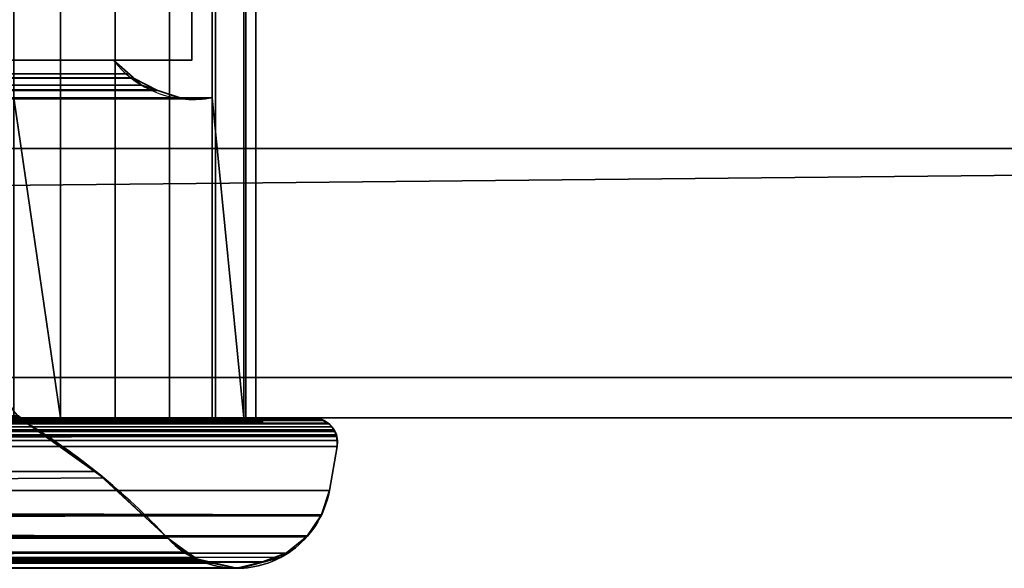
# Model space of a CAD drawing. Header units: millimetres. Extents: x -322 to 8072, y -96 to 57.
# Tile 289 of 292: x 7878 to 7926, y -47 to -20. Entities that reach past the tile are written whole.
import ezdxf

# ---------------------------------------------------------------- set-up
doc = ezdxf.new("R2010")
doc.units = ezdxf.units.MM
doc.layers.add('151', color=7, linetype='Continuous', true_color=0xffffff)

# ---------------------------------------------------------------- blocks, each defined once
blk = doc.blocks.new('UG_SURFACE_016')
at = {"layer": '151', "color": 252, "linetype": 'Continuous', "lineweight": 35}
for points in [[(8059, 0, 2017), (6941, 0, 2017), (6941, -26, 2017), (8059, -26, 2017)], [(7877.221, -15.8, 1417), (7877.221, -23.5, 1417), (7879.511, -39.3, 1415.475), (7879.511, 0, 1415.475)], [(7879.511, 0, 1896.525), (7879.511, -39.3, 1896.525), (7877.221, -23.5, 1895), (7877.221, -15.8, 1895)], [(7879.511, 0, 1415.475), (7879.511, -39.3, 1415.475), (7882.213, -39.3, 1414.95), (7882.213, 0, 1414.95)], [(7882.213, 0, 1897.05), (7882.213, -39.3, 1897.05), (7879.511, -39.3, 1896.525), (7879.511, 0, 1896.525)], [(7882.213, 0, 1414.95), (7882.213, -39.3, 1414.95), (7884.908, -39.3, 1415.507), (7884.908, 0, 1415.507)], [(7884.908, 0, 1896.493), (7884.908, -39.3, 1896.493), (7882.213, -39.3, 1897.05), (7882.213, 0, 1897.05)], [(7884.908, 0, 1415.507), (7884.908, -39.3, 1415.507), (7887.18, -39.3, 1417.06), (7887.18, 0, 1417.06)], [(7887.18, 0, 1894.94), (7887.18, -39.3, 1894.94), (7884.908, -39.3, 1896.493), (7884.908, 0, 1896.493)], [(7888.58, 0, 1424.764), (7888.58, -39.3, 1424.764), (7887, -23.5, 1427.017), (7887, -15.8, 1427.017)], [(7887, -15.8, 1884.983), (7887, -23.5, 1884.983), (7888.58, -39.3, 1887.236), (7888.58, 0, 1887.236)], [(7887.18, 0, 1417.06), (7887.18, -39.3, 1417.06), (7888.678, -39.3, 1419.369), (7888.678, 0, 1419.369)], [(7888.678, 0, 1892.632), (7888.678, -39.3, 1892.632), (7887.18, -39.3, 1894.94), (7887.18, 0, 1894.94)], [(7889.17, 0, 1422.076), (7889.17, -39.3, 1422.076), (7888.58, -39.3, 1424.764), (7888.58, 0, 1424.764)], [(7888.58, 0, 1887.236), (7888.58, -39.3, 1887.236), (7889.17, -39.3, 1889.924), (7889.17, 0, 1889.924)], [(7888.678, 0, 1419.369), (7888.678, -39.3, 1419.369), (7889.17, -39.3, 1422.076), (7889.17, 0, 1422.076)], [(7889.17, 0, 1889.924), (7889.17, -39.3, 1889.924), (7888.678, -39.3, 1892.632), (7888.678, 0, 1892.632)], [(6941, -26), (6941, -2), (8059, -2), (8059, -26)], [(7887, -15.8, 1884.983), (7887, -15.8, 1427.017), (7887, -23.5, 1427.017), (7887, -23.5, 1884.983)], [(7114, -17.65, 1894), (7114, -21.65, 1894), (7886, -21.65, 1894), (7886, -17.65, 1894)], [(7886, -17.65, 1418), (7886, -21.65, 1418), (7114, -21.65, 1418), (7114, -17.65, 1418)], [(7886, -17.65, 1894), (7886, -21.65, 1894), (7886, -21.65, 1418), (7886, -17.65, 1418)], [(7886, -21.65, 1894), (7114, -21.65, 1894), (7117.871, -21.65, 1890.128), (7882.129, -21.65, 1890.128)], [(7500, -21.65, 1421.872), (7117.871, -21.65, 1421.872), (7114, -21.65, 1418), (7886, -21.65, 1418)], [(7117.871, -21.65, 1890.128), (7117.104, -22.293, 1890.896), (7882.895, -22.329, 1890.895)], [(7882.895, -22.329, 1890.895), (7882.129, -21.65, 1890.128), (7117.871, -21.65, 1890.128)], [(7500, -22.545, 1420.868), (7500, -21.65, 1421.872), (7882.129, -21.65, 1421.872)], [(7882.129, -21.65, 1421.872), (7883.099, -22.51, 1420.901), (7500, -22.545, 1420.868)], [(7886, -21.65, 1418), (7882.129, -21.65, 1421.872), (7500, -21.65, 1421.872)], [(7883.118, -22.528, 1420.882), (7883.099, -22.51, 1420.901), (7882.129, -21.65, 1890.128), (7882.895, -22.329, 1890.895)], [(7883.099, -22.51, 1420.901), (7882.129, -21.65, 1421.872), (7882.129, -21.65, 1890.128)], [(7882.129, -21.65, 1890.128), (7882.129, -21.65, 1421.872), (7886, -21.65, 1418), (7886, -21.65, 1894)], [(7883.511, -22.875, 1891.51), (7117.104, -22.293, 1890.896), (7116.868, -22.49, 1891.132)], [(7117.104, -22.293, 1890.896), (7883.511, -22.875, 1891.51), (7883.118, -22.528, 1891.118)], [(7883.118, -22.528, 1891.118), (7882.895, -22.329, 1890.895), (7117.104, -22.293, 1890.896)], [(7882.895, -22.329, 1890.895), (7883.118, -22.528, 1891.118), (7883.118, -22.528, 1420.882)], [(7116.868, -22.49, 1891.132), (7116.241, -23.015, 1891.759), (7884.207, -23.106, 1892.207)], [(7116.868, -22.49, 1891.132), (7884.207, -23.106, 1892.207), (7883.511, -22.875, 1891.51)], [(7500, -23.185, 1419.658), (7500, -22.859, 1420.516), (7883.099, -22.51, 1420.901)], [(7883.099, -22.51, 1420.901), (7883.118, -22.528, 1420.882), (7500, -23.185, 1419.658)], [(7500, -22.859, 1420.516), (7500, -22.545, 1420.868), (7883.099, -22.51, 1420.901)], [(7883.118, -22.528, 1420.882), (7883.511, -22.875, 1420.489), (7500, -23.185, 1419.658)], [(7884.316, -23.142, 1419.684), (7883.118, -22.528, 1891.118), (7883.511, -22.875, 1891.51)], [(7884.316, -23.142, 1419.684), (7883.511, -22.875, 1420.489), (7883.118, -22.528, 1891.118)], [(7883.511, -22.875, 1420.489), (7883.118, -22.528, 1420.882), (7883.118, -22.528, 1891.118)], [(7115.674, -23.133, 1892.326), (7114.446, -23.389, 1893.554), (7885.539, -23.547, 1893.539)], [(7115.794, -23.108, 1892.206), (7115.674, -23.133, 1892.326), (7885.539, -23.547, 1893.539)], [(7116.241, -23.015, 1891.759), (7115.794, -23.108, 1892.206), (7884.207, -23.106, 1892.207)], [(7884.331, -23.147, 1892.331), (7884.207, -23.106, 1892.207), (7115.794, -23.108, 1892.206)], [(7885.539, -23.547, 1893.539), (7884.331, -23.147, 1892.331), (7115.794, -23.108, 1892.206)], [(7883.511, -22.875, 1420.489), (7884.316, -23.142, 1419.684), (7500, -23.185, 1419.658)], [(7500, -23.505, 1418.817), (7500, -23.185, 1419.658), (7884.316, -23.142, 1419.684)], [(7884.316, -23.142, 1419.684), (7884.331, -23.147, 1419.669), (7500, -23.505, 1418.817)], [(7884.331, -23.147, 1419.669), (7500, -23.503, 1418.332), (7500, -23.505, 1418.817)], [(7884.331, -23.147, 1419.669), (7885.579, -23.56, 1418.421), (7500, -23.503, 1418.332)], [(7884.331, -23.147, 1419.669), (7883.511, -22.875, 1891.51), (7884.207, -23.106, 1892.207)], [(7883.511, -22.875, 1891.51), (7884.331, -23.147, 1419.669), (7884.316, -23.142, 1419.684)], [(7884.207, -23.106, 1892.207), (7884.331, -23.147, 1892.331), (7884.331, -23.147, 1419.669)], [(7885.579, -23.56, 1418.421), (7884.331, -23.147, 1892.331), (7885.539, -23.547, 1893.539)], [(7885.579, -23.56, 1418.421), (7884.331, -23.147, 1419.669), (7884.331, -23.147, 1892.331)], [(7885.539, -23.547, 1893.539), (7114.446, -23.389, 1893.554), (7122.779, -23.5, 1895)], [(7122.779, -23.5, 1895), (7877.221, -23.5, 1895), (7885.539, -23.547, 1893.539)], [(7500, -23.503, 1418.332), (7885.669, -23.557, 1418.331), (7877.221, -23.5, 1417)], [(7885.579, -23.56, 1418.421), (7885.668, -23.557, 1418.332), (7885.669, -23.557, 1418.331), (7500, -23.503, 1418.332)], [(7885.669, -23.557, 1418.331), (7887, -23.5, 1417), (7877.221, -23.5, 1417)], [(7877.221, -23.5, 1895), (7885.579, -23.56, 1893.579), (7885.539, -23.547, 1893.539)], [(7877.221, -23.5, 1895), (7887, -23.5, 1895), (7885.668, -23.557, 1893.668)], [(7885.668, -23.557, 1893.668), (7885.579, -23.56, 1893.579), (7877.221, -23.5, 1895)], [(7877.221, -23.5, 1417), (7877.221, -39.3, 1417), (7879.511, -39.3, 1415.475)], [(7879.511, -39.3, 1896.525), (7877.221, -39.3, 1895), (7877.221, -23.5, 1895)], [(7877.221, -39.3, 1417), (7877.221, -23.5, 1417), (7887, -23.5, 1417), (7887, -39.5, 1417)], [(7887, -39.5, 1895), (7887, -23.5, 1895), (7877.221, -23.5, 1895), (7877.221, -39.3, 1895)], [(7885.539, -23.547, 1893.539), (7885.668, -23.557, 1418.332), (7885.579, -23.56, 1418.421)], [(7885.539, -23.547, 1893.539), (7885.579, -23.56, 1893.579), (7885.668, -23.557, 1418.332)], [(7885.579, -23.56, 1893.579), (7885.668, -23.557, 1893.668), (7885.668, -23.557, 1418.332)], [(7885.668, -23.557, 1418.332), (7885.668, -23.557, 1893.668), (7887, -23.5, 1884.983), (7887, -23.5, 1427.017)], [(7885.668, -23.557, 1893.668), (7887, -23.5, 1895), (7887, -23.5, 1884.983)], [(7887, -23.5, 1427.017), (7887, -23.5, 1417), (7885.669, -23.557, 1418.331), (7885.668, -23.557, 1418.332)], [(7888.58, -39.3, 1424.764), (7887, -39.3, 1427.017), (7887, -23.5, 1427.017)], [(7887, -23.5, 1884.983), (7887, -39.3, 1884.983), (7888.58, -39.3, 1887.236)], [(7887, -39.5, 1417), (7887, -23.5, 1417), (7887, -23.5, 1427.017), (7887, -39.3, 1427.017)], [(7887, -39.3, 1884.983), (7887, -23.5, 1884.983), (7887, -23.5, 1895), (7887, -39.5, 1895)], [(6928, -26, 2030), (6928, -39.3, 2030), (8072, -39.3, 2030), (8072, -26, 2030)], [(6928, -26, 2030), (8072, -26, 2030), (8059, -26, 2017), (6941, -26, 2017)], [(6941, -26), (8059, -26), (6928, -37.3)], [(8059, -26), (8072, -26), (8072, -37.3), (6928, -37.3)], [(6928, -37.3), (8072, -37.3), (8072, -39.3, 2), (6928, -39.3, 2)], [(7500, -39.3, 1412), (7108, -39.3, 1412), (6928, -39.3, 2), (8072, -39.3, 2)], [(7108, -39.3, 1900), (7892, -39.3, 1900), (8072, -39.3, 2030), (6928, -39.3, 2030)], [(7107.518, -39.418, 1900.482), (7892.364, -39.357, 1900.364), (7892, -39.3, 1900)], [(7892, -39.3, 1900), (7108, -39.3, 1900), (7107.518, -39.418, 1900.482)], [(7107.518, -39.418, 1900.482), (7892.478, -39.42, 1900.478), (7892.364, -39.357, 1900.364)], [(7110.5, -39.3, 1897.5), (7879.511, -39.3, 1896.525), (7882.213, -39.3, 1897.05)], [(7877.221, -39.3, 1895), (7879.511, -39.3, 1896.525), (7110.5, -39.3, 1897.5), (7117.787, -39.3, 1897.05)], [(7882.213, -39.3, 1897.05), (7889.5, -39.3, 1897.5), (7110.5, -39.3, 1897.5)], [(7117.787, -39.3, 1414.95), (7110.5, -39.3, 1414.5), (7889.5, -39.3, 1414.5)], [(7889.5, -39.5, 1414.5), (7889.5, -39.3, 1414.5), (7110.5, -39.3, 1414.5), (7110.5, -39.5, 1414.5)], [(7110.5, -39.3, 1897.5), (7889.5, -39.3, 1897.5), (7889.5, -39.5, 1897.5), (7110.5, -39.5, 1897.5)], [(7887, -39.5, 1417), (7113, -39.5, 1417), (7122.779, -39.3, 1417), (7877.221, -39.3, 1417)], [(7113, -39.5, 1895), (7887, -39.5, 1895), (7877.221, -39.3, 1895), (7122.779, -39.3, 1895)], [(7889.5, -39.3, 1414.5), (7120.489, -39.3, 1415.475), (7117.787, -39.3, 1414.95)], [(7122.779, -39.3, 1417), (7120.489, -39.3, 1415.475), (7889.5, -39.3, 1414.5), (7882.213, -39.3, 1414.95)], [(7877.436, -39.194, 1885.436), (7877.856, -39.556, 1885.856), (7122.144, -39.556, 1885.856), (7122.559, -39.198, 1885.441)], [(7882.213, -39.3, 1414.95), (7879.511, -39.3, 1415.475), (7122.779, -39.3, 1417)], [(7879.511, -39.3, 1415.475), (7877.221, -39.3, 1417), (7122.779, -39.3, 1417)], [(7500, -39.187, 1426.539), (7877.856, -39.556, 1426.144), (7877.486, -39.273, 1426.514)], [(7500, -39.187, 1426.539), (7500, -39.556, 1426.144), (7877.856, -39.556, 1426.144)], [(8072, -39.3, 2), (7892, -39.3, 1412), (7500, -39.3, 1412)], [(7500, -39.402, 1411.517), (7500, -39.3, 1412), (7892, -39.3, 1412)], [(7892, -39.3, 1412), (7892.364, -39.357, 1411.636), (7500, -39.402, 1411.517)], [(7892.364, -39.357, 1411.636), (7892.478, -39.42, 1411.522), (7500, -39.402, 1411.517)], [(7877.486, -39.273, 1426.514), (7877.856, -39.556, 1885.856), (7877.436, -39.194, 1885.436)], [(7877.486, -39.273, 1426.514), (7877.856, -39.556, 1426.144), (7877.856, -39.556, 1885.856)], [(7889.5, -39.3, 1414.5), (7884.908, -39.3, 1415.507), (7882.213, -39.3, 1414.95)], [(7882.213, -39.3, 1897.05), (7884.908, -39.3, 1896.493), (7889.5, -39.3, 1897.5)], [(7889.5, -39.3, 1897.5), (7884.908, -39.3, 1896.493), (7887.18, -39.3, 1894.94)], [(7887.18, -39.3, 1417.06), (7884.908, -39.3, 1415.507), (7889.5, -39.3, 1414.5)], [(7887, -39.5, 1895), (7887, -39.5, 1417), (7887, -39.3, 1427.017), (7887, -39.3, 1884.983)], [(7887, -39.3, 1427.017), (7888.58, -39.3, 1424.764), (7889.5, -39.3, 1897.5), (7889.17, -39.3, 1889.924)], [(7889.17, -39.3, 1889.924), (7888.58, -39.3, 1887.236), (7887, -39.3, 1427.017)], [(7888.58, -39.3, 1887.236), (7887, -39.3, 1884.983), (7887, -39.3, 1427.017)], [(7889.5, -39.3, 1414.5), (7888.678, -39.3, 1419.369), (7887.18, -39.3, 1417.06)], [(7887.18, -39.3, 1894.94), (7888.678, -39.3, 1892.632), (7889.5, -39.3, 1897.5)], [(7889.5, -39.3, 1897.5), (7888.58, -39.3, 1424.764), (7889.17, -39.3, 1422.076)], [(7889.17, -39.3, 1422.076), (7888.678, -39.3, 1419.369), (7889.5, -39.3, 1414.5)], [(7888.678, -39.3, 1892.632), (7889.17, -39.3, 1889.924), (7889.5, -39.3, 1897.5)], [(7889.17, -39.3, 1422.076), (7889.5, -39.3, 1414.5), (7889.5, -39.3, 1897.5)], [(7889.5, -39.3, 1897.5), (7889.5, -39.3, 1414.5), (7889.5, -39.5, 1414.5), (7889.5, -39.5, 1897.5)], [(8072, -39.3, 2), (8072, -39.3, 2030), (7892, -39.3, 1900), (7892, -39.3, 1412)], [(7892.364, -39.357, 1411.636), (7892, -39.3, 1412), (7892, -39.3, 1900), (7892.364, -39.357, 1900.364)], [(7892.364, -39.357, 1900.364), (7892.478, -39.42, 1411.522), (7892.364, -39.357, 1411.636)], [(7892.364, -39.357, 1900.364), (7892.478, -39.42, 1900.478), (7892.478, -39.42, 1411.522)], [(7107.08, -39.739, 1900.919), (7106.93, -39.965, 1901.07), (7893.068, -39.967, 1901.068)], [(7107.083, -39.735, 1900.917), (7107.08, -39.739, 1900.919), (7893.068, -39.967, 1901.068)], [(7107.111, -39.695, 1900.89), (7107.083, -39.735, 1900.917), (7892.913, -39.746, 1900.913)], [(7107.083, -39.735, 1900.917), (7893.067, -39.966, 1901.067), (7893.032, -39.888, 1901.032)], [(7893.068, -39.967, 1901.068), (7893.067, -39.966, 1901.067), (7107.083, -39.735, 1900.917)], [(7893.032, -39.888, 1901.032), (7892.913, -39.746, 1900.913), (7107.083, -39.735, 1900.917)], [(7892.913, -39.746, 1900.913), (7107.286, -39.559, 1900.714), (7107.111, -39.695, 1900.89)], [(7107.287, -39.558, 1900.713), (7107.286, -39.559, 1900.714), (7892.913, -39.746, 1900.913)], [(7107.446, -39.435, 1900.554), (7107.287, -39.558, 1900.713), (7892.715, -39.553, 1900.715)], [(7892.784, -39.591, 1900.784), (7892.715, -39.553, 1900.715), (7107.287, -39.558, 1900.713)], [(7107.287, -39.558, 1900.713), (7892.91, -39.743, 1900.91), (7892.784, -39.591, 1900.784)], [(7892.913, -39.746, 1900.913), (7892.91, -39.743, 1900.91), (7107.287, -39.558, 1900.713)], [(7892.715, -39.553, 1900.715), (7107.515, -39.418, 1900.484), (7107.446, -39.435, 1900.554)], [(7107.518, -39.418, 1900.482), (7107.515, -39.418, 1900.484), (7892.715, -39.553, 1900.715)], [(7892.715, -39.553, 1900.715), (7892.713, -39.552, 1900.713), (7107.518, -39.418, 1900.482)], [(7892.713, -39.552, 1900.713), (7892.48, -39.421, 1900.48), (7107.518, -39.418, 1900.482)], [(7107.518, -39.418, 1900.482), (7892.48, -39.421, 1900.48), (7892.478, -39.42, 1900.478)], [(7889.5, -39.5, 1414.5), (7110.5, -39.5, 1414.5), (7113, -39.5, 1417), (7887, -39.5, 1417)], [(7110.5, -39.5, 1897.5), (7889.5, -39.5, 1897.5), (7887, -39.5, 1895), (7113, -39.5, 1895)], [(7116.922, -43.503, 1891.078), (7122.144, -39.556, 1885.856), (7877.856, -39.556, 1885.856)], [(7877.856, -39.556, 1885.856), (7881.263, -41.941, 1889.263), (7116.922, -43.503, 1891.078)], [(7500, -39.404, 1411.514), (7500, -39.402, 1411.517), (7892.48, -39.421, 1411.52)], [(7892.478, -39.42, 1411.522), (7892.48, -39.421, 1411.52), (7500, -39.402, 1411.517)], [(7500, -39.558, 1411.297), (7500, -39.404, 1411.514), (7892.48, -39.421, 1411.52)], [(7892.48, -39.421, 1411.52), (7892.713, -39.552, 1411.287), (7500, -39.558, 1411.297)], [(7892.713, -39.552, 1411.287), (7892.715, -39.553, 1411.285), (7500, -39.558, 1411.297)], [(7500, -39.685, 1411.119), (7500, -39.561, 1411.293), (7892.715, -39.553, 1411.285)], [(7892.715, -39.553, 1411.285), (7892.784, -39.591, 1411.216), (7500, -39.685, 1411.119)], [(7500, -39.561, 1411.293), (7500, -39.558, 1411.297), (7892.715, -39.553, 1411.285)], [(7500, -45.236, 1419.187), (7881.649, -42.255, 1422.351), (7877.856, -39.556, 1426.144)], [(7877.856, -39.556, 1426.144), (7500, -39.556, 1426.144), (7500, -45.236, 1419.187)], [(7892.784, -39.591, 1411.216), (7892.91, -39.743, 1411.09), (7500, -39.685, 1411.119)], [(7500, -39.734, 1411.089), (7500, -39.685, 1411.119), (7892.91, -39.743, 1411.09)], [(7892.91, -39.743, 1411.09), (7892.913, -39.746, 1411.087), (7500, -39.734, 1411.089)], [(7500, -39.74, 1411.086), (7500, -39.734, 1411.089), (7892.913, -39.746, 1411.087)], [(7500, -39.972, 1410.946), (7500, -39.74, 1411.086), (7892.913, -39.746, 1411.087)], [(7892.913, -39.746, 1411.087), (7893.032, -39.888, 1410.968), (7500, -39.972, 1410.946)], [(7881.649, -42.255, 1422.351), (7881.263, -41.941, 1889.263), (7877.856, -39.556, 1885.856)], [(7877.856, -39.556, 1885.856), (7877.856, -39.556, 1426.144), (7881.649, -42.255, 1422.351)], [(7887, -39.5, 1417), (7887, -39.5, 1895), (7889.5, -39.5, 1897.5), (7889.5, -39.5, 1414.5)], [(7892.48, -39.421, 1411.52), (7892.478, -39.42, 1411.522), (7892.478, -39.42, 1900.478), (7892.48, -39.421, 1900.48)], [(7892.713, -39.552, 1900.713), (7892.713, -39.552, 1411.287), (7892.48, -39.421, 1411.52)], [(7892.48, -39.421, 1900.48), (7892.713, -39.552, 1900.713), (7892.48, -39.421, 1411.52)], [(7892.784, -39.591, 1411.216), (7892.715, -39.553, 1411.285), (7892.713, -39.552, 1900.713), (7892.715, -39.553, 1900.715)], [(7892.715, -39.553, 1411.285), (7892.713, -39.552, 1411.287), (7892.713, -39.552, 1900.713)], [(7892.91, -39.743, 1411.09), (7892.715, -39.553, 1900.715), (7892.784, -39.591, 1900.784)], [(7892.715, -39.553, 1900.715), (7892.91, -39.743, 1411.09), (7892.784, -39.591, 1411.216)], [(7892.784, -39.591, 1900.784), (7892.91, -39.743, 1900.91), (7892.91, -39.743, 1411.09)], [(7893.032, -39.888, 1410.968), (7892.913, -39.746, 1411.087), (7892.91, -39.743, 1900.91), (7892.913, -39.746, 1900.913)], [(7892.913, -39.746, 1411.087), (7892.91, -39.743, 1411.09), (7892.91, -39.743, 1900.91)], [(7893.067, -39.966, 1410.933), (7892.913, -39.746, 1900.913), (7893.032, -39.888, 1901.032)], [(7892.913, -39.746, 1900.913), (7893.067, -39.966, 1410.933), (7893.032, -39.888, 1410.968)], [(7106.821, -40.278, 1901.179), (7106.804, -40.599, 1901.196), (7893.182, -40.709, 1901.182)], [(7893.182, -40.709, 1901.182), (7106.837, -40.228, 1901.163), (7106.821, -40.278, 1901.179)], [(7106.84, -40.22, 1901.161), (7106.837, -40.228, 1901.163), (7893.198, -40.421, 1901.197)], [(7106.837, -40.228, 1901.163), (7893.182, -40.709, 1901.182), (7893.198, -40.421, 1901.197)], [(7106.915, -39.987, 1901.085), (7106.84, -40.22, 1901.161), (7893.159, -40.219, 1901.16)], [(7893.198, -40.421, 1901.197), (7893.159, -40.219, 1901.16), (7106.84, -40.22, 1901.161)], [(7893.159, -40.219, 1901.16), (7106.926, -39.971, 1901.074), (7106.915, -39.987, 1901.085)], [(7106.93, -39.965, 1901.07), (7106.926, -39.971, 1901.074), (7893.145, -40.142, 1901.145)], [(7106.926, -39.971, 1901.074), (7893.159, -40.218, 1901.159), (7893.145, -40.142, 1901.145)], [(7106.926, -39.971, 1901.074), (7893.159, -40.219, 1901.16), (7893.159, -40.218, 1901.159)], [(7893.145, -40.142, 1901.145), (7893.068, -39.967, 1901.068), (7106.93, -39.965, 1901.07)], [(7893.032, -39.888, 1410.968), (7893.067, -39.966, 1410.933), (7500, -39.972, 1410.946)], [(7893.067, -39.966, 1410.933), (7893.068, -39.967, 1410.932), (7500, -39.972, 1410.946)], [(7500, -40.101, 1410.868), (7500, -39.979, 1410.942), (7893.068, -39.967, 1410.932)], [(7893.068, -39.967, 1410.932), (7893.145, -40.142, 1410.855), (7500, -40.101, 1410.868)], [(7500, -39.979, 1410.942), (7500, -39.972, 1410.946), (7893.068, -39.967, 1410.932)], [(7500, -40.218, 1410.852), (7500, -40.101, 1410.868), (7893.145, -40.142, 1410.855)], [(7893.145, -40.142, 1410.855), (7893.159, -40.218, 1410.841), (7500, -40.218, 1410.852)], [(7893.159, -40.218, 1410.841), (7893.159, -40.219, 1410.84), (7500, -40.218, 1410.852)], [(7500, -40.227, 1410.85), (7500, -40.218, 1410.852), (7893.159, -40.219, 1410.84)], [(7893.159, -40.219, 1410.84), (7500, -40.565, 1410.802), (7500, -40.227, 1410.85)], [(7500, -40.709, 1410.818), (7500, -40.565, 1410.802), (7893.159, -40.219, 1410.84)], [(7893.159, -40.219, 1410.84), (7893.198, -40.421, 1410.803), (7500, -40.709, 1410.818)], [(7893.032, -39.888, 1901.032), (7893.067, -39.966, 1901.067), (7893.067, -39.966, 1410.933)], [(7893.068, -39.967, 1410.932), (7893.067, -39.966, 1410.933), (7893.067, -39.966, 1901.067), (7893.068, -39.967, 1901.068)], [(7893.159, -40.218, 1410.841), (7893.068, -39.967, 1901.068), (7893.145, -40.142, 1901.145)], [(7893.068, -39.967, 1901.068), (7893.159, -40.218, 1410.841), (7893.127, -40.089, 1410.878)], [(7893.127, -40.089, 1410.878), (7893.068, -39.967, 1410.932), (7893.068, -39.967, 1901.068)], [(7893.145, -40.142, 1410.855), (7893.068, -39.967, 1410.932), (7893.127, -40.089, 1410.878)], [(7893.127, -40.089, 1410.878), (7893.159, -40.218, 1410.841), (7893.145, -40.142, 1410.855)], [(7893.145, -40.142, 1901.145), (7893.159, -40.218, 1901.159), (7893.159, -40.218, 1410.841)], [(7893.159, -40.219, 1410.84), (7893.159, -40.218, 1410.841), (7893.159, -40.218, 1901.159), (7893.159, -40.219, 1901.16)], [(7893.182, -40.709, 1410.818), (7893.159, -40.219, 1901.16), (7893.198, -40.421, 1901.197)], [(7893.159, -40.219, 1901.16), (7893.182, -40.709, 1410.818), (7893.199, -40.471, 1410.808)], [(7893.199, -40.471, 1410.808), (7893.159, -40.219, 1410.84), (7893.159, -40.219, 1901.16)], [(7893.198, -40.421, 1410.803), (7893.159, -40.219, 1410.84), (7893.199, -40.471, 1410.808)], [(7106.804, -40.599, 1901.196), (7106.818, -40.709, 1901.182), (7893.182, -40.709, 1901.182)], [(7892.797, -42.882, 1900.797), (7893.182, -40.709, 1901.182), (7106.818, -40.709, 1901.182), (7107.203, -42.882, 1900.797)], [(7893.198, -40.421, 1410.803), (7893.182, -40.709, 1410.818), (7500, -40.709, 1410.818)], [(7500, -40.709, 1410.818), (7893.182, -40.709, 1410.818), (7892.797, -42.882, 1411.203), (7500, -42.882, 1411.203)], [(7892.797, -42.882, 1411.203), (7893.182, -40.709, 1410.818), (7893.182, -40.709, 1901.182), (7892.797, -42.882, 1900.797)], [(7893.199, -40.471, 1410.808), (7893.182, -40.709, 1410.818), (7893.198, -40.421, 1410.803)], [(7893.198, -40.421, 1901.197), (7893.182, -40.709, 1901.182), (7893.182, -40.709, 1410.818)], [(7881.263, -41.941, 1889.263), (7115.187, -45.236, 1892.813), (7116.922, -43.503, 1891.078)], [(7881.263, -41.941, 1889.263), (7884.813, -45.236, 1892.813), (7115.187, -45.236, 1892.813)], [(7500, -45.236, 1419.187), (7884.813, -45.236, 1419.187), (7881.649, -42.255, 1422.351)], [(7884.813, -45.236, 1419.187), (7884.813, -45.236, 1892.813), (7881.263, -41.941, 1889.263)], [(7881.649, -42.255, 1422.351), (7884.813, -45.236, 1419.187), (7881.263, -41.941, 1889.263)], [(7892.408, -44.079, 1900.408), (7107.203, -42.882, 1900.797), (7107.597, -44.083, 1900.403)], [(7892.408, -44.079, 1900.408), (7892.797, -42.882, 1900.797), (7107.203, -42.882, 1900.797)], [(7500, -42.882, 1411.203), (7892.797, -42.882, 1411.203), (7892.406, -44.075, 1411.594)], [(7892.406, -44.075, 1411.594), (7500, -44.048, 1411.67), (7500, -42.882, 1411.203)], [(7892.797, -42.882, 1900.797), (7892.408, -44.079, 1900.408), (7892.406, -44.077, 1411.595), (7892.406, -44.075, 1411.594)], [(7892.406, -44.075, 1411.594), (7892.797, -42.882, 1411.203), (7892.797, -42.882, 1900.797)], [(7107.597, -44.083, 1900.403), (7892.406, -44.086, 1900.406), (7892.408, -44.079, 1900.408)], [(7107.597, -44.083, 1900.403), (7891.728, -45.121, 1899.728), (7892.401, -44.103, 1900.401)], [(7107.597, -44.083, 1900.403), (7891.68, -45.159, 1899.68), (7891.728, -45.121, 1899.728)], [(7107.597, -44.083, 1900.403), (7107.597, -44.085, 1900.403), (7891.672, -45.165, 1899.672)], [(7891.672, -45.165, 1899.672), (7891.68, -45.159, 1899.68), (7107.597, -44.083, 1900.403)], [(7892.401, -44.103, 1900.401), (7892.406, -44.086, 1900.406), (7107.597, -44.083, 1900.403)], [(7891.672, -45.165, 1899.672), (7107.597, -44.085, 1900.403), (7107.611, -44.127, 1900.389)], [(7107.611, -44.127, 1900.389), (7108.271, -45.119, 1899.729), (7891.672, -45.165, 1899.672)], [(7500, -44.055, 1411.673), (7500, -44.048, 1411.67), (7892.406, -44.075, 1411.594)], [(7500, -44.055, 1411.673), (7892.406, -44.075, 1411.594), (7892.406, -44.077, 1411.595)], [(7892.406, -44.077, 1411.595), (7500, -44.644, 1411.909), (7500, -44.055, 1411.673)], [(7892.406, -44.077, 1411.595), (7892.389, -44.127, 1411.611), (7500, -44.644, 1411.909)], [(7500, -44.644, 1411.909), (7892.389, -44.127, 1411.611), (7891.729, -45.119, 1412.271)], [(7892.408, -44.079, 1900.408), (7892.406, -44.086, 1900.406), (7891.68, -45.159, 1412.32)], [(7891.68, -45.159, 1412.32), (7891.683, -45.156, 1412.317), (7892.408, -44.079, 1900.408)], [(7891.68, -45.159, 1412.32), (7892.406, -44.086, 1900.406), (7892.401, -44.103, 1900.401)], [(7892.401, -44.103, 1900.401), (7891.728, -45.121, 1899.728), (7891.68, -45.159, 1412.32)], [(7892.408, -44.079, 1900.408), (7891.683, -45.156, 1412.317), (7891.729, -45.119, 1412.271)], [(7892.408, -44.079, 1900.408), (7891.729, -45.119, 1412.271), (7892.389, -44.127, 1411.611)], [(7892.389, -44.127, 1411.611), (7892.406, -44.077, 1411.595), (7892.408, -44.079, 1900.408)], [(7500, -44.644, 1411.909), (7891.729, -45.119, 1412.271), (7891.683, -45.156, 1412.317)], [(7891.683, -45.156, 1412.317), (7500, -45.108, 1412.377), (7500, -44.644, 1411.909)], [(7108.271, -45.119, 1899.729), (7108.328, -45.165, 1899.672), (7891.672, -45.165, 1899.672)], [(7890.664, -45.966, 1898.663), (7108.328, -45.165, 1899.672), (7108.332, -45.168, 1899.668)], [(7890.664, -45.966, 1898.663), (7891.672, -45.165, 1899.672), (7108.328, -45.165, 1899.672)], [(7108.332, -45.168, 1899.668), (7109.346, -45.974, 1898.654), (7890.654, -45.974, 1898.654), (7890.664, -45.966, 1898.663)], [(7500, -45.119, 1412.388), (7500, -45.108, 1412.377), (7891.683, -45.156, 1412.317)], [(7891.683, -45.156, 1412.317), (7500, -45.964, 1413.239), (7500, -45.119, 1412.388)], [(7500, -45.964, 1413.239), (7891.683, -45.156, 1412.317), (7891.68, -45.159, 1412.32)], [(7891.68, -45.159, 1412.32), (7500, -45.997, 1413.324), (7500, -45.964, 1413.239)], [(7891.68, -45.159, 1412.32), (7890.674, -45.958, 1413.327), (7500, -45.997, 1413.324)], [(7891.68, -45.159, 1899.68), (7891.672, -45.165, 1899.672), (7890.664, -45.966, 1413.337), (7890.674, -45.958, 1413.327)], [(7891.672, -45.165, 1899.672), (7890.664, -45.966, 1898.663), (7890.664, -45.966, 1413.337)], [(7890.674, -45.958, 1413.327), (7891.68, -45.159, 1412.32), (7891.68, -45.159, 1899.68)], [(7891.728, -45.121, 1899.728), (7891.68, -45.159, 1899.68), (7891.68, -45.159, 1412.32)], [(7885.748, -45.932, 1893.748), (7114.251, -45.902, 1893.749), (7115.187, -45.236, 1892.813)], [(7115.187, -45.236, 1892.813), (7884.813, -45.236, 1892.813), (7885.748, -45.932, 1893.748)], [(7500, -45.783, 1418.581), (7885.796, -45.935, 1418.205), (7884.813, -45.236, 1419.187)], [(7884.813, -45.236, 1419.187), (7500, -45.236, 1419.187), (7500, -45.783, 1418.581)], [(7885.748, -45.932, 1893.748), (7884.813, -45.236, 1892.813), (7884.813, -45.236, 1419.187)], [(7884.813, -45.236, 1419.187), (7885.796, -45.935, 1418.205), (7885.748, -45.932, 1893.748)], [(7109.346, -45.974, 1898.654), (7889.518, -46.415, 1897.518), (7890.394, -46.18, 1898.394)], [(7889.518, -46.415, 1897.518), (7109.346, -45.974, 1898.654), (7109.355, -45.981, 1898.645)], [(7890.394, -46.18, 1898.394), (7890.654, -45.974, 1898.654), (7109.346, -45.974, 1898.654)], [(7889.518, -46.415, 1897.518), (7109.355, -45.981, 1898.645), (7109.604, -46.179, 1898.396)], [(7109.604, -46.179, 1898.396), (7110.492, -46.418, 1897.509), (7889.509, -46.418, 1897.509), (7889.518, -46.415, 1897.518)], [(7885.809, -45.978, 1893.81), (7113.054, -46.441, 1894.946), (7113.654, -46.326, 1894.346)], [(7885.809, -45.978, 1893.81), (7886.161, -46.24, 1894.161), (7113.054, -46.441, 1894.946)], [(7885.748, -45.932, 1893.748), (7113.654, -46.326, 1894.346), (7114.226, -45.919, 1893.774)], [(7113.654, -46.326, 1894.346), (7885.748, -45.932, 1893.748), (7885.809, -45.978, 1893.81)], [(7114.226, -45.919, 1893.774), (7114.251, -45.902, 1893.749), (7885.748, -45.932, 1893.748)], [(7500, -45.783, 1418.581), (7500, -45.948, 1418.231), (7885.796, -45.935, 1418.205)], [(7885.818, -45.951, 1418.181), (7885.796, -45.935, 1418.205), (7500, -45.972, 1418.182)], [(7500, -45.948, 1418.231), (7500, -45.972, 1418.182), (7885.796, -45.935, 1418.205)], [(7500, -45.972, 1418.182), (7886.346, -46.326, 1417.654), (7885.818, -45.951, 1418.181)], [(7500, -46.006, 1413.345), (7890.674, -45.958, 1413.327), (7890.664, -45.966, 1413.337)], [(7500, -46.006, 1413.345), (7500, -45.997, 1413.324), (7890.674, -45.958, 1413.327)], [(7500, -46.458, 1414.494), (7890.664, -45.966, 1413.337), (7890.396, -46.179, 1413.604)], [(7890.664, -45.966, 1413.337), (7500, -46.458, 1414.494), (7500, -46.006, 1413.345)], [(7886.346, -46.326, 1417.654), (7500, -45.972, 1418.182), (7500, -46.512, 1417.042)], [(7890.396, -46.179, 1413.604), (7889.538, -46.392, 1414.462), (7500, -46.458, 1414.494)], [(7885.796, -45.935, 1418.205), (7885.809, -45.978, 1893.81), (7885.748, -45.932, 1893.748)], [(7885.796, -45.935, 1418.205), (7885.818, -45.951, 1418.181), (7885.809, -45.978, 1893.81)], [(7886.161, -46.24, 1894.161), (7885.809, -45.978, 1893.81), (7885.818, -45.951, 1418.181)], [(7886.161, -46.24, 1894.161), (7885.818, -45.951, 1418.181), (7886.346, -46.326, 1417.654)], [(7890.394, -46.18, 1898.394), (7889.518, -46.415, 1897.518), (7889.517, -46.398, 1414.483)], [(7889.517, -46.398, 1414.483), (7889.538, -46.392, 1414.462), (7890.394, -46.18, 1898.394)], [(7890.664, -45.966, 1898.663), (7889.538, -46.392, 1414.462), (7890.396, -46.179, 1413.604)], [(7889.538, -46.392, 1414.462), (7890.664, -45.966, 1898.663), (7890.654, -45.974, 1898.654)], [(7889.538, -46.392, 1414.462), (7890.654, -45.974, 1898.654), (7890.394, -46.18, 1898.394)], [(7890.396, -46.179, 1413.604), (7890.664, -45.966, 1413.337), (7890.664, -45.966, 1898.663)], [(7110.492, -46.418, 1897.509), (7888.289, -46.719, 1896.289), (7888.392, -46.717, 1896.392)], [(7888.289, -46.719, 1896.289), (7110.492, -46.418, 1897.509), (7110.51, -46.423, 1897.489)], [(7888.392, -46.717, 1896.392), (7889.509, -46.418, 1897.509), (7110.492, -46.418, 1897.509)], [(7888.289, -46.719, 1896.289), (7110.51, -46.423, 1897.489), (7111.606, -46.717, 1896.394)], [(7887.004, -46.437, 1895.004), (7111.747, -46.69, 1896.253), (7113.046, -46.442, 1894.954)], [(7887.004, -46.437, 1895.004), (7888.219, -46.72, 1896.219), (7111.747, -46.69, 1896.253)], [(7113.046, -46.442, 1894.954), (7886.947, -46.423, 1894.947), (7887.004, -46.437, 1895.004)], [(7113.046, -46.442, 1894.954), (7113.054, -46.441, 1894.946), (7886.947, -46.423, 1894.947)], [(7886.161, -46.24, 1894.161), (7886.947, -46.423, 1894.947), (7113.054, -46.441, 1894.946)], [(7500, -46.512, 1417.042), (7886.992, -46.462, 1417.008), (7886.346, -46.326, 1417.654)], [(7500, -46.458, 1414.494), (7889.538, -46.392, 1414.462), (7889.517, -46.398, 1414.483)], [(7500, -46.652, 1414.986), (7889.517, -46.398, 1414.483), (7888.289, -46.703, 1415.711)], [(7500, -46.652, 1414.986), (7500, -46.469, 1414.522), (7889.517, -46.398, 1414.483)], [(7889.517, -46.398, 1414.483), (7500, -46.469, 1414.522), (7500, -46.458, 1414.494)], [(7500, -46.512, 1417.042), (7500, -46.532, 1416.999), (7886.992, -46.462, 1417.008)], [(7887, -46.464, 1417.001), (7886.992, -46.462, 1417.008), (7500, -46.532, 1416.999)], [(7500, -46.532, 1416.999), (7888.219, -46.72, 1415.781), (7887, -46.464, 1417.001)], [(7888.287, -46.703, 1415.713), (7500, -46.532, 1416.999), (7500, -46.589, 1416.879)], [(7888.287, -46.703, 1415.713), (7888.219, -46.72, 1415.781), (7500, -46.532, 1416.999)], [(7888.289, -46.703, 1415.711), (7500, -46.589, 1416.879), (7500, -46.626, 1415.747)], [(7500, -46.589, 1416.879), (7888.289, -46.703, 1415.711), (7888.287, -46.703, 1415.713)], [(7500, -46.626, 1415.747), (7500, -46.628, 1415.708), (7888.289, -46.703, 1415.711)], [(7888.289, -46.703, 1415.711), (7500, -46.628, 1415.708), (7500, -46.652, 1414.986)], [(7886.346, -46.326, 1417.654), (7886.947, -46.423, 1894.947), (7886.161, -46.24, 1894.161)], [(7887.004, -46.437, 1895.004), (7886.346, -46.326, 1417.654), (7886.992, -46.462, 1417.008)], [(7886.346, -46.326, 1417.654), (7887.004, -46.437, 1895.004), (7886.947, -46.423, 1894.947)], [(7886.992, -46.462, 1417.008), (7887, -46.464, 1417.001), (7887.004, -46.437, 1895.004)], [(7888.219, -46.72, 1896.219), (7887.004, -46.437, 1895.004), (7887, -46.464, 1417.001)], [(7888.25, -46.72, 1896.25), (7887, -46.464, 1417.001), (7888.219, -46.72, 1415.781)], [(7888.25, -46.72, 1896.25), (7888.219, -46.72, 1896.219), (7887, -46.464, 1417.001)], [(7888.289, -46.703, 1415.711), (7889.517, -46.398, 1414.483), (7889.518, -46.415, 1897.518)], [(7888.289, -46.703, 1415.711), (7889.518, -46.415, 1897.518), (7889.509, -46.418, 1897.509)], [(7888.289, -46.703, 1415.711), (7889.509, -46.418, 1897.509), (7888.392, -46.717, 1896.392)], [(7111.606, -46.717, 1896.394), (7111.747, -46.69, 1896.253), (7888.289, -46.719, 1896.289)], [(7888.289, -46.719, 1896.289), (7111.747, -46.69, 1896.253), (7111.747, -46.69, 1896.253)], [(7111.747, -46.69, 1896.253), (7888.25, -46.72, 1896.25), (7888.289, -46.719, 1896.289)], [(7888.219, -46.72, 1896.219), (7888.25, -46.72, 1896.25), (7111.747, -46.69, 1896.253)], [(7888.219, -46.72, 1415.781), (7888.287, -46.703, 1415.713), (7888.289, -46.719, 1896.289)], [(7888.219, -46.72, 1415.781), (7888.289, -46.719, 1896.289), (7888.25, -46.72, 1896.25)], [(7888.289, -46.719, 1896.289), (7888.287, -46.703, 1415.713), (7888.289, -46.703, 1415.711)], [(7888.289, -46.703, 1415.711), (7888.392, -46.717, 1896.392), (7888.289, -46.719, 1896.289)]]:
    blk.add_3dface(points, dxfattribs=at)

msp = doc.modelspace()

# ---------------------------------------------------------------- linework, layer by layer
at = {"layer": '151', "color": 253, "linetype": 'Continuous', "lineweight": -3}
for p, q in [((7887, -15.8, 1884.983), (7887, -23.5, 1884.983)), ((7887, -15.8, 1427.017), (7887, -23.5, 1427.017)), ((7886, -21.65, 1894), (7886, -17.65, 1894)), ((7886, -21.65, 1418), (7886, -17.65, 1418)), ((7114, -21.65, 1418), (7886, -21.65, 1418)), ((7886, -21.65, 1894), (7114, -21.65, 1894)), ((7886, -21.65, 1418), (7886, -21.65, 1894)), ((7877.221, -23.5, 1417), (7887, -23.5, 1417)), ((7887, -23.5, 1895), (7877.221, -23.5, 1895)), ((7887, -23.5, 1417), (7887, -23.5, 1427.017)), ((7887, -23.5, 1884.983), (7887, -23.5, 1895)), ((7887, -39.5, 1895), (7887, -23.5, 1895)), ((7887, -23.5, 1427.017), (7887, -39.3, 1427.017)), ((7887, -23.5, 1417), (7887, -39.5, 1417)), ((7887, -23.5, 1884.983), (7887, -39.3, 1884.983)), ((7887, -23.5, 1427.017), (7887, -23.5, 1884.983)), ((8072, -26, 2030), (6928, -26, 2030)), ((8059, -26, 2017), (6941, -26, 2017)), ((8072, -37.3), (6928, -37.3)), ((6928, -39.3, 2030), (8072, -39.3, 2030)), ((6928, -39.3, 2), (8072, -39.3, 2)), ((7889.5, -39.3, 1897.5), (7110.5, -39.3, 1897.5)), ((7110.5, -39.3, 1414.5), (7889.5, -39.3, 1414.5)), ((7887, -39.3, 1884.983), (7887, -39.3, 1427.017)), ((7889.5, -39.3, 1897.5), (7889.5, -39.5, 1897.5)), ((7889.5, -39.3, 1414.5), (7889.5, -39.3, 1897.5)), ((7889.5, -39.5, 1414.5), (7889.5, -39.3, 1414.5)), ((7889.5, -39.5, 1897.5), (7110.5, -39.5, 1897.5)), ((7110.5, -39.5, 1414.5), (7889.5, -39.5, 1414.5)), ((7887, -39.5, 1895), (7113, -39.5, 1895)), ((7113, -39.5, 1417), (7887, -39.5, 1417)), ((7887, -39.5, 1417), (7887, -39.5, 1895)), ((7889.5, -39.5, 1414.5), (7889.5, -39.5, 1897.5)), ((7893.182, -40.709, 1901.182), (7106.818, -40.709, 1901.182)), ((7500, -40.709, 1410.818), (7893.182, -40.709, 1410.818)), ((7893.182, -40.709, 1410.818), (7892.797, -42.882, 1411.203)), ((7893.182, -40.709, 1901.182), (7892.797, -42.882, 1900.797)), ((7893.182, -40.709, 1410.818), (7893.182, -40.709, 1901.182)), ((7892.797, -42.882, 1900.797), (7107.203, -42.882, 1900.797))]:
    msp.add_line(p, q, dxfattribs=at)
at = {"layer": '151', "color": 253, "linetype": 'Continuous', "lineweight": -3, "extrusion": (0, 1, 0)}
for centre, start, end in [((-7882.171, 1421.95, -39.3), 133.6214, 315), ((-7882.171, 1890.05, -39.3), 45, 226.3786)]:
    msp.add_arc(centre, 7, start, end, dxfattribs=at)
at = {"layer": '151', "color": 253, "linetype": 'Continuous', "lineweight": -3}
for points, degree, knots in [([(7117.871, -21.65, 1890.129), (7317.871, -21.65, 1890.129), (7876.918, -21.65, 1890.129), (7882.129, -21.65, 1890.129)], 1, [0, 0, 0.261692, 0.993183, 1, 1]), ([(7882.129, -21.65, 1421.871), (7682.129, -21.65, 1421.871), (7500, -21.65, 1421.871)], 1, [0, 0, 0.523384, 1, 1]), ([(7882.129, -21.65, 1890.129), (7882.772, -22.48, 1890.772), (7883.581, -23.006, 1891.581), (7885.253, -23.596, 1893.253), (7886.135, -23.662, 1894.135), (7887, -23.5, 1895)], 3, [0, 0, 0, 0, 0.5, 0.5, 1, 1, 1, 1]), ([(7882.129, -21.65, 1421.871), (7882.772, -22.48, 1421.228), (7883.581, -23.006, 1420.419), (7885.253, -23.596, 1418.747), (7886.135, -23.662, 1417.865), (7887, -23.5, 1417)], 3, [0, 0, 0, 0, 0.5, 0.5, 1, 1, 1, 1]), ([(7877.856, -39.556, 1885.856), (7877.58, -39.388, 1885.58), (7877.324, -39.151, 1885.324), (7876.932, -38.515, 1884.932), (7876.8, -38.105, 1884.8), (7876.8, -37.677, 1884.8)], 3, [0, 0, 0, 0, 0.5, 0.5, 1, 1, 1, 1]), ([(7876.8, -37.677, 1427.2), (7876.8, -38.105, 1427.2), (7876.931, -38.513, 1427.069), (7877.324, -39.151, 1426.676), (7877.579, -39.388, 1426.421), (7877.856, -39.556, 1426.144)], 3, [0, 0, 0, 0, 0.5, 0.5, 1, 1, 1, 1]), ([(7893.182, -40.709, 1901.182), (7893.218, -40.504, 1901.218), (7893.197, -40.287, 1901.197), (7893.065, -39.912, 1901.065), (7892.958, -39.758, 1900.958), (7892.594, -39.404, 1900.594), (7892.296, -39.3, 1900.296), (7892, -39.3, 1900)], 3, [0, 0, 0, 0, 0.25, 0.25, 0.5, 0.5, 1, 1, 1, 1]), ([(7893.182, -40.709, 1410.818), (7893.218, -40.504, 1410.782), (7893.197, -40.287, 1410.803), (7893.065, -39.912, 1410.935), (7892.958, -39.758, 1411.042), (7892.594, -39.404, 1411.406), (7892.296, -39.3, 1411.704), (7892, -39.3, 1412)], 3, [0, 0, 0, 0, 0.25, 0.25, 0.5, 0.5, 1, 1, 1, 1]), ([(7892.797, -42.882, 1900.797), (7892.68, -43.541, 1900.68), (7892.428, -44.132, 1900.428), (7891.781, -45.117, 1899.781), (7891.386, -45.515, 1899.386), (7890.125, -46.438, 1898.125), (7889.171, -46.72, 1897.171), (7888.219, -46.72, 1896.219)], 3, [0, 0, 0, 0, 0.25, 0.25, 0.5, 0.5, 1, 1, 1, 1]), ([(7888.219, -46.72, 1415.781), (7889.17, -46.72, 1414.83), (7890.125, -46.438, 1413.875), (7891.805, -45.208, 1412.195), (7892.563, -44.204, 1411.437), (7892.797, -42.882, 1411.203)], 3, [0, 0, 0, 0, 0.5, 0.5, 1, 1, 1, 1]), ([(7884.813, -45.236, 1419.187), (7885.296, -45.755, 1418.704), (7885.842, -46.117, 1418.158), (7887.013, -46.606, 1416.987), (7887.61, -46.72, 1416.39), (7888.219, -46.72, 1415.781)], 3, [0, 0, 0, 0, 0.5, 0.5, 1, 1, 1, 1]), ([(7888.219, -46.72, 1896.219), (7887.611, -46.72, 1895.611), (7887.015, -46.605, 1895.015), (7885.854, -46.123, 1893.854), (7885.3, -45.759, 1893.3), (7884.813, -45.236, 1892.813)], 3, [0, 0, 0, 0, 0.5, 0.5, 1, 1, 1, 1])]:
    msp.add_open_spline(points, degree=degree, knots=knots, dxfattribs=at)
for points, degree in [([(7882.129, -21.65, 1421.871), (7882.129, -21.65, 1890.129)], 1), ([(7892, -39.3, 1900), (7630.667, -39.3, 1900), (7369.333, -39.3, 1900), (7108, -39.3, 1900)], 3), ([(7500, -39.3, 1412), (7630.667, -39.3, 1412), (7761.333, -39.3, 1412), (7892, -39.3, 1412)], 3), ([(7892, -39.3, 1412), (7892, -39.3, 1574.667), (7892, -39.3, 1737.333), (7892, -39.3, 1900)], 3), ([(7877.856, -39.556, 1885.856), (7625.952, -39.556, 1885.856), (7374.048, -39.556, 1885.856), (7122.144, -39.556, 1885.856)], 3), ([(7500, -39.556, 1426.144), (7625.952, -39.556, 1426.144), (7751.904, -39.556, 1426.144), (7877.856, -39.556, 1426.144)], 3), ([(7877.856, -39.556, 1426.144), (7877.856, -39.556, 1579.381), (7877.856, -39.556, 1732.619), (7877.856, -39.556, 1885.856)], 3), ([(7877.856, -39.556, 1426.144), (7880.323, -41.06, 1423.677), (7882.675, -42.935, 1421.325), (7884.813, -45.236, 1419.187)], 3), ([(7884.813, -45.236, 1892.813), (7882.675, -42.936, 1890.675), (7880.323, -41.06, 1888.323), (7877.856, -39.556, 1885.856)], 3), ([(7500, -42.883, 1411.204), (7630.932, -42.883, 1411.204), (7761.864, -42.883, 1411.204), (7892.796, -42.883, 1411.204)], 3), ([(7892.796, -42.882, 1411.204), (7892.796, -42.882, 1574.401), (7892.796, -42.882, 1737.599), (7892.796, -42.882, 1900.796)], 3), ([(7884.813, -45.236, 1892.813), (7628.271, -45.236, 1892.813), (7371.729, -45.236, 1892.813), (7115.187, -45.236, 1892.813)], 3), ([(7500, -45.236, 1419.187), (7628.271, -45.236, 1419.187), (7756.542, -45.236, 1419.187), (7884.813, -45.236, 1419.187)], 3), ([(7884.813, -45.236, 1419.187), (7884.813, -45.236, 1577.062), (7884.813, -45.236, 1734.938), (7884.813, -45.236, 1892.813)], 3)]:
    msp.add_open_spline(points, degree=degree, dxfattribs=at)

# ---------------------------------------------------------------- block references
msp.add_blockref('UG_SURFACE_016', (0, 0), dxfattribs=at)

doc.saveas('drawing.dxf')
